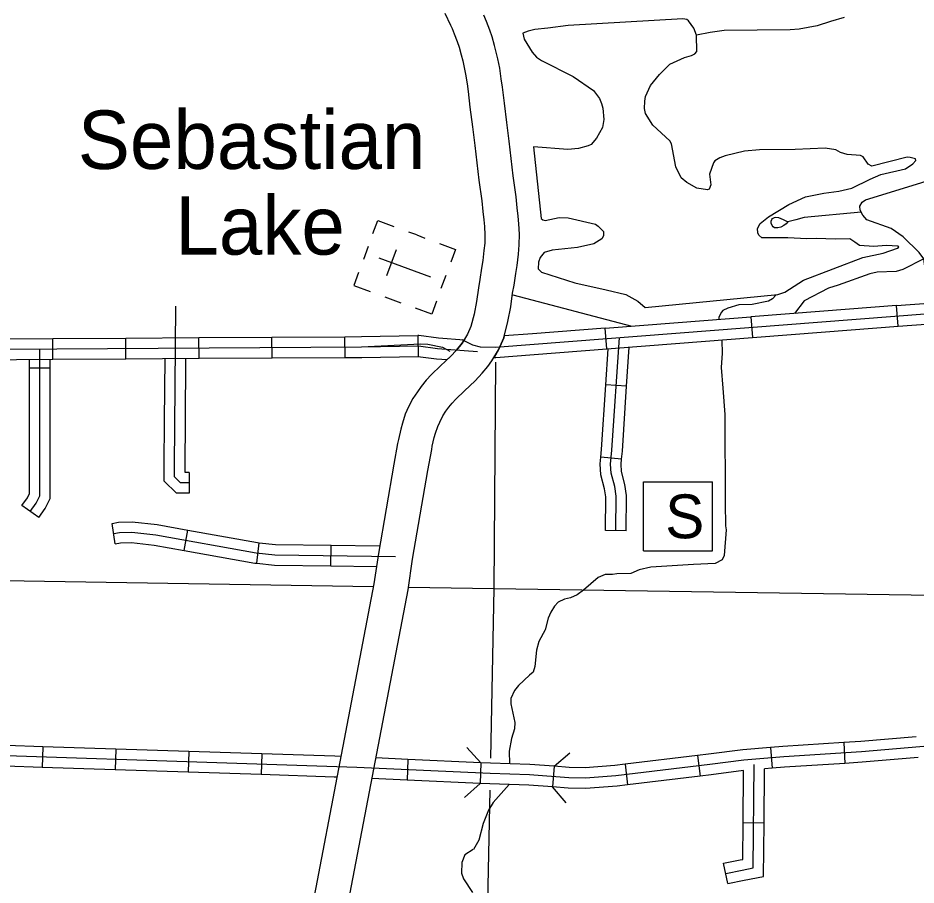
# Model space of a CAD drawing. Extents: x 1370567 to 1373900, y 377514 to 379648.
# Drawn here: x 1371737.8 to 1371923.2, y 377996 to 378175.1 of the extents above; entities that cross this region are included whole.
import ezdxf

# ---------------------------------------------------------------- set-up
doc = ezdxf.new("R2010")
doc.units = 0
doc.layers.add('Default', color=7, linetype='Continuous')

msp = doc.modelspace()

# ---------------------------------------------------------------- linework, layer by layer
at = {"layer": 'Default'}
for p, q in [((1371820.14, 378130.31), (1371818.49, 378130.92)), ((1371820.14, 378130.31), (1371821.84, 378129.68)), ((1371810.12, 378127.94), (1371809.13, 378125.26)), ((1371813.99, 378121.92), (1371815.98, 378127.31)), ((1371812.3, 378125.59), (1371823.02, 378121.63)), ((1371817.66, 378123.61), (1371817.66, 378123.61)), ((1371817.66, 378123.61), (1371817.66, 378123.61)), ((1371825.21, 378119.32), (1371826.2, 378122)), ((1371813.54, 378117.52), (1371816.89, 378116.28)), ((1371919.57, 378111.47), (1371919.24, 378115.74)), ((1371919.24, 378115.74), (1371919.24, 378115.74)), ((1371889.16, 378113.41), (1371889.49, 378109.13)), ((1371859.08, 378111.07), (1371844.04, 378109.9)), ((1371859.41, 378106.8), (1371859.08, 378111.07)), ((1371745.02, 378104.64), (1371744.99, 378108.93)), ((1371760.1, 378104.74), (1371760.08, 378109.02)), ((1371775.19, 378104.83), (1371775.16, 378109.11)), ((1371790.27, 378104.92), (1371790.25, 378109.2)), ((1371805.36, 378105.01), (1371805.33, 378109.3)), ((1371820.39, 378109.52), (1371820.47, 378105.24)), ((1371844.37, 378105.63), (1371859.41, 378106.8)), ((1371859.41, 378106.8), (1371859.41, 378106.8)), ((1371820.47, 378105.24), (1371820.36, 378105.23)), ((1371744.49, 378102.78), (1371740.2, 378102.78)), ((1371863.47, 378099.1), (1371859.2, 378099.38)), ((1371862.43, 378083.98), (1371858.16, 378084.4)), ((1371773.13, 378081.27), (1371773.13, 378076.99)), ((1371866.94, 378079.34), (1371881.22, 378079.34)), ((1371866.94, 378065.06), (1371866.94, 378079.34)), ((1371881.22, 378065.06), (1371881.22, 378079.34)), ((1371742.1, 378071.93), (1371738.61, 378074.42)), ((1371757.91, 378066.52), (1371757.24, 378070.75)), ((1371772.13, 378065.14), (1371772.89, 378069.36)), ((1371863.37, 378069.21), (1371859.09, 378069.26)), ((1371787.15, 378062.49), (1371787.58, 378066.75)), ((1371802.4, 378061.97), (1371802.46, 378066.25)), ((1371866.94, 378065.06), (1371881.22, 378065.06)), ((1371742.93, 378024.62), (1371742.78, 378020.34)), ((1371893.21, 378024.43), (1371893.56, 378020.16)), ((1371908.3, 378025.45), (1371908.57, 378021.17)), ((1371758, 378024.13), (1371757.86, 378019.84)), ((1371773.08, 378023.63), (1371772.94, 378019.34)), ((1371788.16, 378023.13), (1371788.02, 378018.85)), ((1371878.14, 378022.77), (1371878.64, 378018.52)), ((1371818.34, 378022), (1371818.14, 378017.71)), ((1371833.41, 378021.3), (1371833.21, 378017.02)), ((1371863.16, 378021), (1371863.66, 378016.75)), ((1371848.54, 378020.57), (1371848.21, 378016.3)), ((1371891.85, 378008.83), (1371887.56, 378008.87)), ((1371884.38, 377996.33), (1371883.51, 378000.53))]:
    msp.add_line(p, q, dxfattribs=at)
for points in [[(1371825.93, 378176.11), (1371827.15, 378173.63), (1371827.45, 378172.96), (1371827.9, 378171.84), (1371828.48, 378170.24), (1371828.88, 378169.1), (1371829.31, 378167.52), (1371829.66, 378166.31), (1371829.9, 378165.23), (1371830.23, 378163.53), (1371830.54, 378161.54), (1371830.75, 378159.97), (1371831.14, 378156.68), (1371831.64, 378152.64), (1371832.13, 378148.79), (1371833, 378141.62), (1371833.56, 378137.36), (1371833.8, 378135.17), (1371833.98, 378133.46), (1371834.11, 378132.07), (1371834.2, 378130.31), (1371834.19, 378128.63), (1371834.03, 378127.09), (1371833.79, 378125.04), (1371833.53, 378123.47), (1371833.19, 378121.09), (1371832.88, 378119.37), (1371832.5, 378116.6), (1371832.01, 378113.96), (1371831.35, 378111.43), (1371830.64, 378109.85), (1371829.55, 378107.97)], [(1371835.67, 378104.28), (1371837, 378106.58), (1371838.11, 378109.04), (1371838.99, 378112.41), (1371839.55, 378115.46), (1371839.94, 378118.26), (1371840.24, 378119.96), (1371840.59, 378122.38), (1371840.86, 378124.02), (1371841.14, 378126.32), (1371841.33, 378128.25), (1371841.35, 378130.46), (1371841.23, 378132.59), (1371841.09, 378134.17), (1371840.9, 378135.93), (1371840.66, 378138.21), (1371840.09, 378142.51), (1371839.22, 378149.68), (1371838.73, 378153.53), (1371838.24, 378157.53), (1371837.84, 378160.87), (1371837.61, 378162.57), (1371837.27, 378164.77), (1371836.89, 378166.7), (1371836.58, 378168.08), (1371836.19, 378169.46), (1371835.7, 378171.22), (1371835.21, 378172.63), (1371834.57, 378174.4), (1371834.03, 378175.74)], [(1371908.37, 378175.2), (1371905.55, 378174.41), (1371902.8, 378173.53), (1371899.1, 378172.84), (1371897.27, 378172.69), (1371883.59, 378172.53), (1371880.71, 378172.16), (1371877.92, 378171.57), (1371877.35, 378173.01), (1371876.26, 378174.54), (1371875.89, 378174.79), (1371875.11, 378174.94), (1371851.4, 378173.6), (1371847.21, 378173.04), (1371844.55, 378172.74)], [(1371844.55, 378172.74), (1371843.16, 378172.42), (1371842.03, 378172), (1371842.33, 378170.78), (1371843.98, 378168.1), (1371844.86, 378167.03), (1371845.9, 378166.34), (1371852.45, 378163.06), (1371856.67, 378160.17), (1371857.85, 378158.51), (1371858.32, 378157.46), (1371858.57, 378156.49), (1371858.78, 378154.16), (1371858.5, 378152.52), (1371857.28, 378150.28), (1371856.13, 378149), (1371855.57, 378148.73), (1371853.58, 378148.15), (1371851.32, 378147.97), (1371844.23, 378148.53), (1371845.87, 378133.69), (1371846.16, 378133.44), (1371846.65, 378133.33), (1371849.53, 378133.93), (1371851.38, 378133.84), (1371857.09, 378132.52), (1371857.59, 378132.16), (1371858.72, 378131.01), (1371858.71, 378130.15), (1371858.35, 378129.52), (1371856.74, 378128.46), (1371853.35, 378127.74), (1371848.08, 378127.14), (1371846.49, 378126.68), (1371845.62, 378125.64), (1371845.29, 378124.72), (1371845.24, 378123.31), (1371845.93, 378122.64), (1371852.8, 378120.43), (1371859.23, 378118.97)], [(1371923.2, 378145.67), (1371923.13, 378146.01), (1371922.01, 378146.34), (1371921.44, 378146.36), (1371914.13, 378144.54), (1371913.35, 378144.9), (1371912.32, 378146.48), (1371911.75, 378146.75), (1371909, 378146.9), (1371907.65, 378147.33), (1371906.67, 378147.86), (1371904.46, 378148.25), (1371898.27, 378147.93), (1371890.95, 378147.89), (1371887.79, 378147.63), (1371883.83, 378146.67), (1371882.76, 378146.26), (1371881.68, 378145.61), (1371881.4, 378145.2), (1371880.59, 378142.85), (1371880.86, 378140.68), (1371880.56, 378139.77), (1371880.19, 378139.62), (1371877.96, 378139.95), (1371875.91, 378141.14), (1371874.77, 378142.14), (1371873.65, 378144.41), (1371872.73, 378149.1), (1371872.38, 378149.75), (1371868.92, 378152.97), (1371867.36, 378155.42), (1371867.17, 378156.45), (1371867.23, 378157.96), (1371867.41, 378158.88), (1371868.42, 378161.21), (1371870.27, 378163.44), (1371872.4, 378165.56), (1371875.43, 378166.93), (1371876.91, 378167.36), (1371877.56, 378167.74), (1371877.95, 378168.2), (1371877.92, 378171.57)], [(1371894.68, 378117.99), (1371896.12, 378118.5), (1371900.02, 378120.97), (1371912.25, 378125.67), (1371916.46, 378126.52), (1371919.41, 378127.57), (1371919.7, 378127.8), (1371919.55, 378127.97), (1371917.06, 378128.15), (1371914.55, 378127.94), (1371911.6, 378128.14), (1371910.59, 378128.84), (1371909.58, 378129.5), (1371906.52, 378129.42), (1371902.66, 378129.61), (1371900.72, 378129.48), (1371896.77, 378129.73), (1371891.43, 378129.75), (1371890.76, 378130.25), (1371890.58, 378130.73), (1371890.54, 378131.64), (1371891.03, 378132.71), (1371892.78, 378134.05), (1371896.96, 378136.58), (1371900.42, 378138.16), (1371904.2, 378138.97), (1371907.28, 378139.34), (1371910.01, 378139.96), (1371913.75, 378141.85), (1371915.99, 378142.83), (1371921.06, 378143.98), (1371922.55, 378145.03), (1371923.2, 378145.67)], [(1371925.86, 378116.26), (1371925.7, 378119.19), (1371924.82, 378125.37), (1371923.91, 378126.66), (1371920.56, 378129.91), (1371918.1, 378131.67), (1371913.1, 378133.47), (1371912.27, 378134.37), (1371911.72, 378135.46), (1371911.65, 378136.23), (1371912.12, 378137.07), (1371912.79, 378137.59), (1371924.21, 378141.11), (1371937.7, 378145.58), (1371940.18, 378146.02), (1371946.18, 378145.93)], [(1371911.88, 378135), (1371900.11, 378133.95), (1371898.4, 378133.47), (1371896.79, 378133), (1371896.44, 378132.61), (1371895.94, 378132.24), (1371895.31, 378131.94), (1371894.69, 378131.77), (1371894.03, 378131.8), (1371893.73, 378132.02), (1371893.52, 378132.29), (1371893.35, 378132.73), (1371893.35, 378133.15), (1371893.44, 378133.49), (1371893.62, 378133.7), (1371894.01, 378133.92), (1371894.32, 378133.97), (1371894.82, 378133.92), (1371895.81, 378133.53), (1371896.79, 378133)], [(1371811.11, 378130.6), (1371812.1, 378133.28), (1371815.45, 378132.05)], [(1371824.83, 378128.58), (1371828.18, 378127.34), (1371827.19, 378124.66)], [(1371924.82, 378125.37), (1371920.49, 378123.18), (1371919.12, 378122.78), (1371915.24, 378122.6), (1371913.7, 378122.26), (1371907.17, 378119.97), (1371905.16, 378119.33), (1371900.12, 378116.7), (1371898.14, 378114.1)], [(1371808.14, 378122.56), (1371807.15, 378119.88), (1371810.5, 378118.65)], [(1371859.23, 378118.97), (1371863.33, 378118.02), (1371865.82, 378116.61), (1371867.32, 378115.33)], [(1371839.96, 378117.96), (1371864.58, 378111.5)], [(1371867.32, 378115.33), (1371894.68, 378117.99)], [(1371894.32, 378117.95), (1371894.29, 378117.91), (1371893.59, 378117.13), (1371892.8, 378116.66), (1371889.42, 378115.97), (1371886.67, 378115.86), (1371884.4, 378115.16), (1371883.38, 378114.69), (1371883.05, 378114.37), (1371882.55, 378113.33), (1371882.5, 378112.89)], [(1371773.13, 378079.13), (1371771.4, 378079.13), (1371770.15, 378080.37), (1371770.15, 378082.61), (1371770.41, 378115.63)], [(1371824.22, 378116.62), (1371823.23, 378113.94), (1371819.88, 378115.18)], [(1371919.24, 378115.74), (1371904.2, 378114.57)], [(1371919.24, 378115.74), (1371925.8, 378116.25)], [(1371829.44, 378108.69), (1371831.69, 378107.62), (1371833.21, 378107.22), (1371836.44, 378107.16), (1371925.97, 378114.12)], [(1371874.12, 378112.24), (1371889.16, 378113.41)], [(1371904.2, 378114.57), (1371889.16, 378113.41)], [(1371859.08, 378111.07), (1371874.12, 378112.24)], [(1371904.53, 378110.3), (1371919.57, 378111.47)], [(1371919.57, 378111.47), (1371926.13, 378111.98)], [(1371844.04, 378109.9), (1371838.22, 378109.45), (1371838.11, 378109.04), (1371837, 378106.58), (1371836.1, 378105.02)], [(1371889.49, 378109.13), (1371904.53, 378110.3)], [(1371703.76, 378106.53), (1371808.75, 378107.18), (1371820.91, 378107.82), (1371822.43, 378107.76), (1371825.47, 378107.11), (1371826.97, 378106.33)], [(1371729.91, 378108.84), (1371744.99, 378108.93)], [(1371744.99, 378108.93), (1371760.08, 378109.02)], [(1371760.08, 378109.02), (1371775.16, 378109.11)], [(1371775.16, 378109.11), (1371790.25, 378109.2)], [(1371790.25, 378109.2), (1371805.33, 378109.3)], [(1371805.33, 378109.3), (1371808.73, 378109.32), (1371820.39, 378109.52)], [(1371829.55, 378107.97), (1371828.33, 378106.5), (1371827.12, 378105.19), (1371825.05, 378103.26), (1371823.21, 378101.47), (1371822.07, 378100.31), (1371821.07, 378099.03), (1371820.27, 378097.94), (1371819.37, 378096.51), (1371818.46, 378094.81), (1371817.79, 378093.3), (1371817.19, 378091.46), (1371816.83, 378090.22), (1371816.35, 378088.08), (1371816.2, 378087.23), (1371815.42, 378082.97)], [(1371820.36, 378105.23), (1371824.2, 378104.73), (1371826.45, 378104.57), (1371827.12, 378105.19), (1371828.33, 378106.5), (1371829.55, 378107.97), (1371829.92, 378108.61)], [(1371829.92, 378108.61), (1371824.64, 378109), (1371820.6, 378109.52), (1371820.39, 378109.52)], [(1371859.41, 378106.8), (1371874.45, 378107.96)], [(1371861.23, 378069.24), (1371861.32, 378076.36), (1371861.03, 378078.35), (1371860.27, 378081.1), (1371860.18, 378083), (1371860.46, 378085.85), (1371861.98, 378109.15)], [(1371874.45, 378107.96), (1371889.49, 378109.13)], [(1371883.12, 378108.51), (1371883.19, 378105.93), (1371882.99, 378102.93), (1371883.36, 378098.66), (1371883.73, 378093.24), (1371883.86, 378074.93), (1371883.92, 378070.25), (1371884.02, 378069.42), (1371883.6, 378064.14), (1371883.22, 378063.22), (1371881.76, 378062.45), (1371877.29, 378062.24)], [(1371740.36, 378073.18), (1371741.6, 378074.92), (1371742.34, 378076.41), (1371742.34, 378106.77)], [(1371805.35, 378107.15), (1371808.75, 378107.18), (1371820.48, 378107.38), (1371824.42, 378106.87), (1371832.69, 378106.26)], [(1371859.2, 378099.38), (1371859.68, 378106.82)], [(1371863.47, 378099.1), (1371864, 378107.15)], [(1371729.93, 378104.55), (1371745.02, 378104.64)], [(1371740.2, 378102.78), (1371740.2, 378104.61)], [(1371744.49, 378102.78), (1371744.49, 378104.64)], [(1371745.02, 378104.64), (1371760.1, 378104.74)], [(1371760.1, 378104.74), (1371775.19, 378104.83)], [(1371768.08, 378091.98), (1371768.18, 378104.78)], [(1371772.37, 378091.95), (1371772.47, 378104.81)], [(1371775.19, 378104.83), (1371790.27, 378104.92)], [(1371790.27, 378104.92), (1371805.36, 378105.01)], [(1371805.36, 378105.01), (1371808.78, 378105.03), (1371820.47, 378105.24)], [(1371822.45, 378081.68), (1371823.23, 378085.97), (1371823.36, 378086.68), (1371823.76, 378088.45), (1371824.02, 378089.36), (1371824.47, 378090.73), (1371824.89, 378091.68), (1371825.55, 378092.92), (1371826.18, 378093.91), (1371826.78, 378094.73), (1371827.45, 378095.6), (1371828.25, 378096.41), (1371829.98, 378098.09), (1371832.18, 378100.15), (1371833.69, 378101.78), (1371834.83, 378103.14), (1371835.67, 378104.28)], [(1371836.41, 378104.07), (1371836.04, 378057.27), (1371835.37, 378022.25)], [(1371836.1, 378105.02), (1371836.5, 378105.02), (1371844.37, 378105.63)], [(1371740.2, 378087.69), (1371740.2, 378102.78)], [(1371744.49, 378087.69), (1371744.49, 378102.78)], [(1371858.16, 378084.4), (1371858.33, 378086.02), (1371859.2, 378099.38)], [(1371862.43, 378083.98), (1371862.6, 378085.67), (1371863.47, 378099.1)], [(1371773.13, 378076.99), (1371770.51, 378076.99), (1371768.01, 378079.49), (1371768.01, 378082.62), (1371768.08, 378091.98)], [(1371773.13, 378081.27), (1371772.3, 378081.27), (1371772.3, 378082.6), (1371772.37, 378091.95)], [(1371738.61, 378074.42), (1371739.76, 378076.02), (1371740.2, 378076.91), (1371740.2, 378087.69)], [(1371742.1, 378071.93), (1371743.44, 378073.81), (1371744.49, 378075.9), (1371744.49, 378087.69)], [(1371859.09, 378069.26), (1371859.17, 378076.22), (1371858.93, 378077.91), (1371858.14, 378080.76), (1371858.03, 378083.05), (1371858.16, 378084.4)], [(1371863.37, 378069.21), (1371863.46, 378076.5), (1371863.13, 378078.79), (1371862.4, 378081.44), (1371862.33, 378082.95), (1371862.43, 378083.98)], [(1371815.42, 378082.97), (1371812.25, 378064.5), (1371811.31, 378058.23), (1371791.68, 377955.56), (1371784.41, 377920.23)], [(1371784.41, 377920.23), (1371791.45, 377919.02), (1371798.68, 377954.17), (1371818.36, 378057.03), (1371819.3, 378063.34), (1371822.45, 378081.68)], [(1371757.24, 378070.75), (1371758.59, 378070.96), (1371761.42, 378071.08), (1371766.58, 378070.49), (1371772.89, 378069.36)], [(1371757.57, 378068.64), (1371758.8, 378068.83), (1371761.34, 378068.93), (1371766.26, 378068.36), (1371786.99, 378064.66), (1371790.88, 378064.27), (1371815.78, 378063.92)], [(1371772.89, 378069.36), (1371787.28, 378066.78), (1371787.58, 378066.75)], [(1371757.91, 378066.52), (1371759.01, 378066.69), (1371761.26, 378066.78), (1371765.95, 378066.24), (1371772.13, 378065.14)], [(1371772.13, 378065.14), (1371786.7, 378062.53), (1371787.15, 378062.49)], [(1371787.58, 378066.75), (1371791, 378066.41), (1371802.46, 378066.25)], [(1371802.46, 378066.25), (1371812.49, 378066.11)], [(1371584.55, 378061.45), (1371683.82, 378059.8), (1371811.23, 378057.69)], [(1371787.15, 378062.49), (1371790.76, 378062.13), (1371802.4, 378061.97)], [(1371802.4, 378061.97), (1371811.85, 378061.83)], [(1371868.46, 378061.68), (1371866.08, 378061.15), (1371864.38, 378060.4), (1371861.44, 378060.35), (1371860.56, 378060.16), (1371859.07, 378060.17), (1371857.6, 378059.57), (1371854.59, 378056.95), (1371853.24, 378056.01), (1371851.88, 378055.38), (1371850.68, 378055.11), (1371849.35, 378054.45), (1371848.62, 378053.64), (1371847.84, 378052.43), (1371847.3, 378051.16), (1371846.65, 378048.75), (1371845.38, 378046.36), (1371844.85, 378044.58), (1371844.54, 378041.18), (1371844.16, 378040.03), (1371843.46, 378039.36)], [(1371877.29, 378062.24), (1371868.46, 378061.68)], [(1371818.44, 378057.56), (1371836.04, 378057.27), (1371985.75, 378055.03)], [(1371843.46, 378039.36), (1371841.16, 378037.24), (1371840.35, 378036.23), (1371839.56, 378034.56), (1371839.59, 378033.45), (1371840.4, 378029.59), (1371840.36, 378028.29), (1371839.68, 378026.32), (1371839.2, 378023.71), (1371839.28, 378021.09)], [(1371978.58, 378029.25), (1371911.98, 378023.53), (1371895.91, 378022.5), (1371887.69, 378021.84), (1371880.65, 378020.91), (1371861.29, 378018.62), (1371854.96, 378018.11), (1371851.53, 378018.19), (1371843.4, 378018.81), (1371835.31, 378019.07), (1371807.75, 378020.34), (1371704.4, 378023.75)], [(1371923.29, 378026.66), (1371911.82, 378025.67), (1371908.3, 378025.45)], [(1371742.93, 378024.62), (1371727.85, 378025.12)], [(1371758, 378024.13), (1371742.93, 378024.62)], [(1371830.52, 378024.47), (1371833.41, 378021.3)], [(1371893.21, 378024.43), (1371887.47, 378023.97), (1371880.39, 378023.04), (1371878.14, 378022.77)], [(1371908.3, 378025.45), (1371895.75, 378024.64), (1371893.21, 378024.43)], [(1371773.08, 378023.63), (1371758, 378024.13)], [(1371788.16, 378023.13), (1371773.08, 378023.63)], [(1371803.24, 378022.63), (1371788.16, 378023.13)], [(1371804.5, 378022.59), (1371803.24, 378022.63)], [(1371848.54, 378020.57), (1371851.79, 378023.36)], [(1371878.14, 378022.77), (1371863.16, 378021)], [(1371742.78, 378020.34), (1371727.71, 378020.84)], [(1371818.34, 378022), (1371811.71, 378022.3)], [(1371833.41, 378021.3), (1371818.34, 378022)], [(1371848.54, 378020.57), (1371843.52, 378020.95), (1371835.4, 378021.21), (1371833.41, 378021.3)], [(1371863.16, 378021), (1371861.08, 378020.76), (1371854.9, 378020.25), (1371851.64, 378020.33), (1371848.54, 378020.57)], [(1371883.95, 377998.43), (1371887.36, 377999.14), (1371889.64, 377999.57), (1371889.8, 378020.93)], [(1371908.57, 378021.17), (1371896.06, 378020.36), (1371893.56, 378020.16)], [(1371923.65, 378022.39), (1371912.14, 378021.4), (1371908.57, 378021.17)], [(1371757.86, 378019.84), (1371742.78, 378020.34)], [(1371772.94, 378019.34), (1371757.86, 378019.84)], [(1371788.02, 378018.85), (1371772.94, 378019.34)], [(1371803.09, 378018.35), (1371788.02, 378018.85)], [(1371887.65, 378019.67), (1371880.92, 378018.79), (1371878.64, 378018.52)], [(1371887.56, 378008.87), (1371887.65, 378019.67)], [(1371891.85, 378008.83), (1371891.94, 378020.03)], [(1371893.56, 378020.16), (1371891.94, 378020.03)], [(1371803.68, 378018.33), (1371803.09, 378018.35)], [(1371818.14, 378017.71), (1371810.9, 378018.05)], [(1371833.21, 378017.02), (1371818.14, 378017.71)], [(1371833.21, 378017.02), (1371830.04, 378014.13)], [(1371848.21, 378016.3), (1371843.29, 378016.67), (1371835.23, 378016.93), (1371833.21, 378017.02)], [(1371878.64, 378018.52), (1371863.66, 378016.75)], [(1371839.21, 378016.8), (1371835.92, 378013.06), (1371834.95, 378011.51), (1371833.83, 378008.72), (1371832.97, 378005.34), (1371831.84, 378003.38)], [(1371835.24, 378015.65), (1371833.2, 377916.57)], [(1371863.66, 378016.75), (1371861.51, 378016.49), (1371855.02, 378015.96), (1371851.42, 378016.05), (1371848.21, 378016.3)], [(1371851, 378013.04), (1371848.21, 378016.3)], [(1371883.51, 378000.53), (1371886.94, 378001.24), (1371887.51, 378001.35), (1371887.56, 378008.87)], [(1371884.38, 377996.33), (1371887.78, 377997.04), (1371891.76, 377997.79), (1371891.85, 378008.83)], [(1371831.83, 378003.36), (1371830.11, 378002.31), (1371829.45, 378000.7), (1371829.38, 377998.47)], [(1371829.38, 377998.47), (1371829.83, 377997.36), (1371831.68, 377994.51)]]:
    msp.add_lwpolyline(points, dxfattribs=at)
msp.add_arc((1371883.64, 378137.62), 76.76, 346.0467, 102.2496, dxfattribs=at)

# ---------------------------------------------------------------- texts
for s, height, p in [('Sebastian', 12.069, (1371750.16, 378143.95)), ('Lake', 12.069, (1371770.31, 378126.25)), ('S', 9.05, (1371871.45, 378067.67))]:
    msp.add_text(s, height=height, dxfattribs=at).set_placement(p)

doc.saveas('drawing.dxf')
